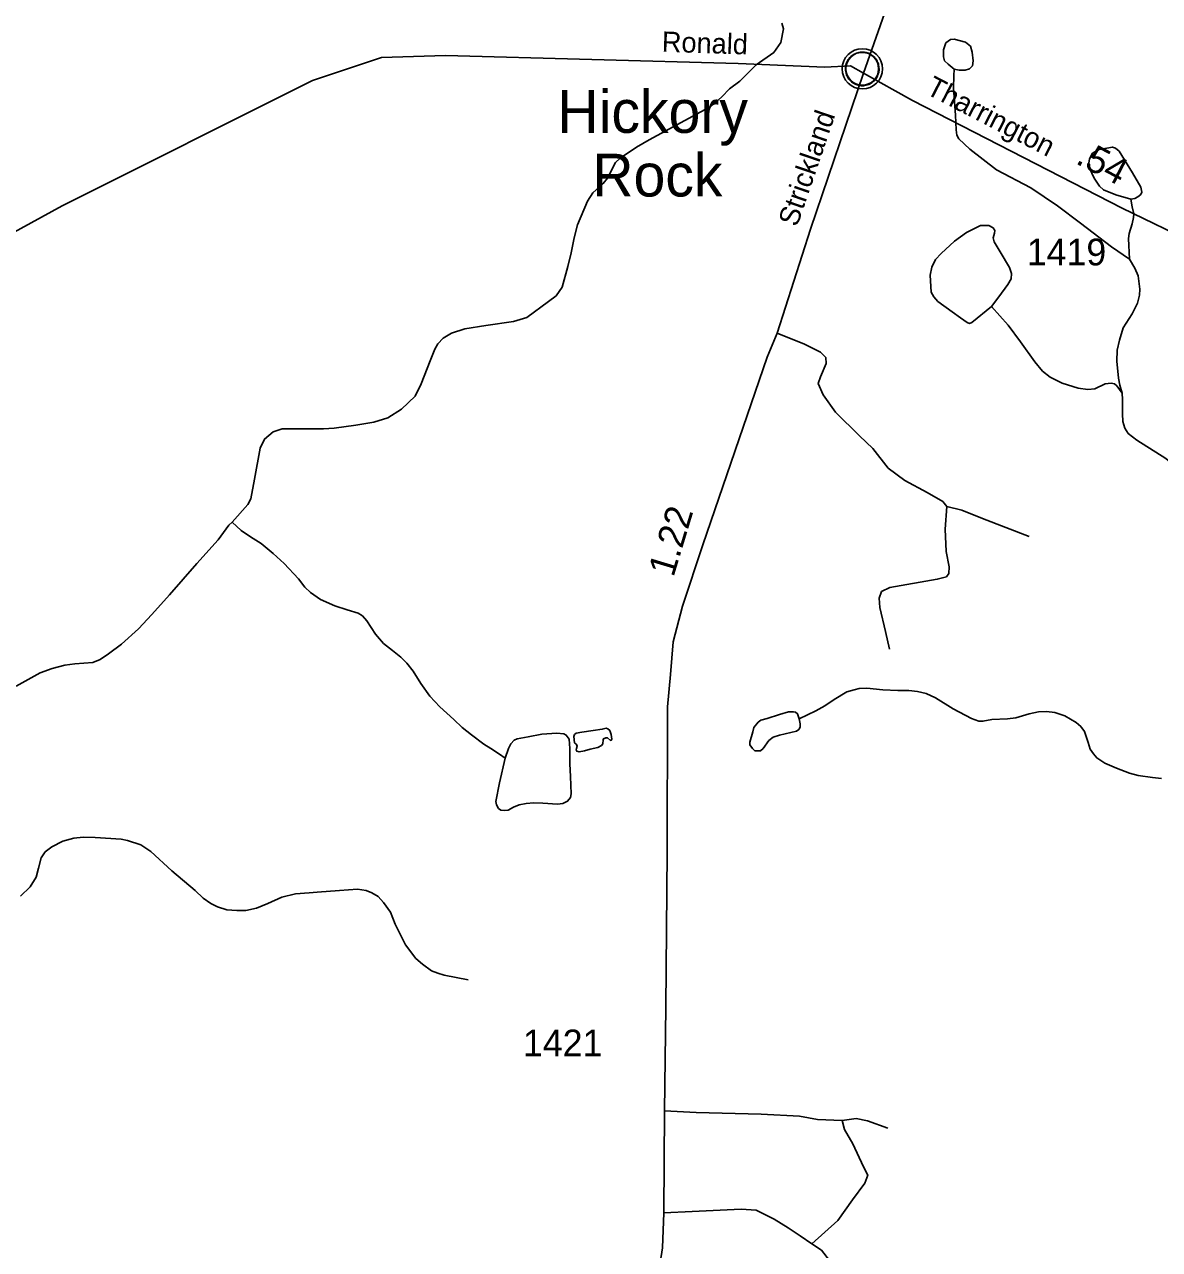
# Model space of a CAD drawing. Extents: x 2126262 to 2293712, y 749403 to 919119.
# Drawn here: x 2229493 to 2234805, y 859625 to 865355 of the extents above; entities that cross this region are included whole.
import ezdxf

# ---------------------------------------------------------------- set-up
doc = ezdxf.new("R2010")
doc.units = 0
for name, color, linetype in [('Exist Civil Demographics Community CELL', 7, 'Continuous'), ('Exist Civil Demographics Community Label', 7, 'Continuous'), ('Exist Hydrographic Creek Single Shore', 7, 'Continuous'), ('Exist Hydrographic Misc Water Feature', 7, 'Continuous'), ('Exist Hydrographic Pond Under 1500 Sq Ft', 7, 'Continuous'), ('Exist Road Non-System Type 51', 7, 'Continuous'), ('Exist Road Secondary Mileage Hundredths English Label', 7, 'Continuous'), ('Exist Road Secondary Type 51 Attributed', 7, 'Continuous'), ('Exist Road Secondary Type 51 Label', 7, 'Continuous'), ('Exist Road Secondary Type 51 Number Label', 7, 'Continuous')]:
    doc.layers.add(name, color=color, linetype=linetype)

msp = doc.modelspace()

# ---------------------------------------------------------------- linework, layer by layer
at = {"layer": 'Exist Civil Demographics Community CELL'}
msp.add_lwpolyline([(2233336.3, 865160.5), (2233337.3, 865166.1), (2233339.1, 865172.7), (2233342, 865179.9), (2233344.9, 865185.6), (2233348.3, 865191.4), (2233352, 865196.5), (2233356, 865200.9), (2233360.6, 865205.5), (2233366.1, 865210.1), (2233371.5, 865213.7), (2233376.4, 865216.6), (2233381.5, 865219), (2233386.9, 865221.3), (2233392.6, 865223.2), (2233396.9, 865224.3), (2233401.8, 865225), (2233405.9, 865225.8), (2233412.2, 865226), (2233416.7, 865225.9), (2233422.3, 865225.7), (2233427.2, 865224.9), (2233432.2, 865223.9), (2233437.2, 865222.5), (2233442.3, 865220.6), (2233449, 865217.7), (2233455.2, 865214.2), (2233460.3, 865210.6), (2233465.5, 865206.6), (2233468.8, 865203.5), (2233472.9, 865199.1), (2233476.8, 865194.4), (2233479.8, 865189.8), (2233483, 865184.8), (2233485.4, 865179.6), (2233487.5, 865174.6), (2233489, 865169.6), (2233490.3, 865165), (2233491.4, 865159), (2233492, 865154.3), (2233492.3, 865148.3), (2233492.1, 865142.5), (2233491.5, 865136.8), (2233490.6, 865131.3), (2233488.9, 865125.2), (2233487.1, 865119.3), (2233484.8, 865114.3), (2233481.6, 865108.3), (2233478.3, 865102.9), (2233474.9, 865098.2), (2233470.7, 865093.5), (2233465.4, 865088.5), (2233460.4, 865084.4), (2233455.3, 865081), (2233451, 865078.5), (2233444.2, 865075.2), (2233437.1, 865072.5), (2233431.1, 865071.1), (2233424.5, 865069.7), (2233420.1, 865069.3), (2233415.6, 865069), (2233410, 865069), (2233405.7, 865069.4), (2233400.1, 865070.2), (2233394.2, 865071.5), (2233389.6, 865072.8), (2233384.4, 865074.7), (2233379.8, 865076.6), (2233375.9, 865078.9), (2233369.1, 865083), (2233363.5, 865087.2), (2233358.6, 865091.7), (2233354.1, 865096.6), (2233351, 865100.5), (2233348, 865104.7), (2233343.9, 865111.8), (2233342.2, 865115.4), (2233340.4, 865119.4), (2233337.9, 865127.6), (2233336.3, 865134.6), (2233335.6, 865139.8), (2233335.3, 865146.1), (2233335.3, 865150.8), (2233335.8, 865157.3)], close=True, dxfattribs=at)
msp.add_lwpolyline([(2233336.3, 865160.5), (2233337.3, 865166.1), (2233339.1, 865172.7), (2233342, 865179.9), (2233344.9, 865185.6), (2233348.3, 865191.4), (2233352, 865196.5), (2233356, 865200.9), (2233360.6, 865205.5), (2233366.1, 865210.1), (2233371.5, 865213.7), (2233376.4, 865216.6), (2233381.5, 865219), (2233386.9, 865221.3), (2233392.6, 865223.2), (2233396.9, 865224.3), (2233401.8, 865225), (2233405.9, 865225.8), (2233412.2, 865226), (2233416.7, 865225.9), (2233422.3, 865225.7), (2233427.2, 865224.9), (2233432.2, 865223.9), (2233437.2, 865222.5), (2233442.3, 865220.6), (2233449, 865217.7), (2233455.2, 865214.2), (2233460.3, 865210.6), (2233465.5, 865206.6), (2233468.8, 865203.5), (2233472.9, 865199.1), (2233476.8, 865194.4), (2233479.8, 865189.8), (2233483, 865184.8), (2233485.4, 865179.6), (2233487.5, 865174.6), (2233489, 865169.6), (2233490.3, 865165), (2233491.4, 865159), (2233492, 865154.3), (2233492.3, 865148.3), (2233492.1, 865142.5), (2233491.5, 865136.8), (2233490.6, 865131.3), (2233488.9, 865125.2), (2233487.1, 865119.3), (2233484.8, 865114.3), (2233481.6, 865108.3), (2233478.3, 865102.9), (2233474.9, 865098.2), (2233470.7, 865093.5), (2233465.4, 865088.5), (2233460.4, 865084.4), (2233455.3, 865081), (2233451, 865078.5), (2233444.2, 865075.2), (2233437.1, 865072.5), (2233431.1, 865071.1), (2233424.5, 865069.7), (2233420.1, 865069.3), (2233415.6, 865069), (2233410, 865069), (2233405.7, 865069.4), (2233400.1, 865070.2), (2233394.2, 865071.5), (2233389.6, 865072.8), (2233384.4, 865074.7), (2233379.8, 865076.6), (2233375.9, 865078.9), (2233369.1, 865083), (2233363.5, 865087.2), (2233358.6, 865091.7), (2233354.1, 865096.6), (2233351, 865100.5), (2233348, 865104.7), (2233343.9, 865111.8), (2233342.2, 865115.4), (2233340.4, 865119.4), (2233337.9, 865127.6), (2233336.3, 865134.6), (2233335.6, 865139.8), (2233335.3, 865146.1), (2233335.3, 865150.8), (2233335.8, 865157.3)], close=True, dxfattribs=at)
for centre, radius in [((2233413.9, 865148.1), 94.3), ((2233413.9, 865148.1), 94.3), ((2233413.7, 865148.4), 76.7), ((2233413.7, 865148.4), 76.7)]:
    msp.add_circle(centre, radius, dxfattribs=at)
at = {"layer": 'Exist Hydrographic Creek Single Shore'}
msp.add_lwpolyline([(2229454.8, 862260.1), (2229566, 862322.6), (2229622.5, 862343.3), (2229682.2, 862358.5), (2229728.8, 862365), (2229812.4, 862371.5), (2229847.2, 862385.6), (2229886.2, 862411.7), (2229947, 862457.3), (2230027.4, 862527.9), (2230089.8, 862595.7), (2230172.3, 862688), (2230300.4, 862834.7), (2230400.2, 862945.4), (2230450.2, 863012.8), (2230465.4, 863028)], dxfattribs=at)
at = {"layer": 'Exist Hydrographic Misc Water Feature'}
for points in [[(2233038, 865361.7), (2233044.5, 865335.4), (2233032.5, 865272), (2232999.7, 865225), (2232917.8, 865167.1), (2232840.6, 865091.1), (2232792.5, 865053.9), (2232756.5, 865016.7), (2232725.4, 864989.7), (2232696.4, 864967.5), (2232417, 864815.2), (2232356.9, 864781.1), (2232281.5, 864730.8), (2232259.6, 864710), (2232221.4, 864636.8), (2232201.7, 864611.6), (2232153.6, 864567.9), (2232127.4, 864528.5), (2232081.5, 864418.1), (2232065.1, 864358.2), (2232051.2, 864286.9), (2232036, 864222.8), (2232010, 864127.2), (2231980.7, 864087), (2231945.9, 864059.8), (2231843.9, 863984.9), (2231782, 863966.4), (2231652.8, 863946.9), (2231554.1, 863931.7), (2231491.1, 863912.1), (2231453.1, 863888.2), (2231428.1, 863861.1), (2231412.9, 863836.3), (2231391.7, 863782.4), (2231349.3, 863674.9), (2231321.1, 863617.3), (2231257.1, 863555.4), (2231193, 863516.3), (2231127.9, 863495.7), (2231044.3, 863481.6), (2230942.3, 863467.5), (2230891.8, 863464.8), (2230836.5, 863464.8), (2230812.5, 863464.7), (2230698.5, 863463.8), (2230656.2, 863449.6), (2230617.1, 863416), (2230596.5, 863373.8), (2230569.4, 863228.3), (2230552, 863136), (2230539, 863109.9), (2230465.4, 863028)], [(2234664.8, 864257.6), (2234580.3, 864316), (2234435, 864426.4), (2234327.9, 864507.3), (2234201.8, 864591.1), (2234042.3, 864676.4), (2233917.7, 864772.2), (2233865.3, 864820.3), (2233856.5, 864837.8), (2233853.2, 864862.9), (2233850, 864930.7), (2233843.4, 865014.9), (2233841.2, 865059.4), (2233842.3, 865115.1), (2233843.4, 865146.9)], [(2234664.8, 864257.6), (2234660.1, 864354.1), (2234662.3, 864378.1), (2234676.5, 864422.9), (2234683.1, 864452.5), (2234685.2, 864469.9), (2234676.5, 864502.8), (2234669.9, 864538.8)], [(2234629.7, 863630.8), (2234619.2, 863668.1), (2234613.1, 863701), (2234604.6, 863780), (2234607.1, 863832.3), (2234616.8, 863878.5), (2234635, 863936.9), (2234677.5, 864001.3), (2234701.8, 864052.4), (2234711.6, 864088.8), (2234712.8, 864118), (2234705.5, 864179.3), (2234689.7, 864215.8), (2234664.8, 864257.6)], [(2234629.7, 863630.8), (2234604.6, 863665), (2234593.7, 863674.7), (2234577.9, 863677.1), (2234549.9, 863674.7), (2234501.3, 863651.6), (2234469.7, 863648), (2234424.8, 863654), (2234349.4, 863677.1), (2234293.5, 863705.1), (2234257.1, 863734.3), (2234220.6, 863776.8), (2234153.8, 863871.7), (2234096.1, 863949.5), (2234018.3, 864037)], [(2235005.9, 863063.2), (2235003.9, 863107.3), (2234996.6, 863131.6), (2234977.2, 863175.4), (2234938.3, 863238.6), (2234835, 863324.9), (2234698.9, 863411.2), (2234657.6, 863442.4), (2234641.8, 863467.9), (2234633.3, 863498.3), (2234632.1, 863533.6), (2234632.1, 863601.6), (2234629.7, 863630.8)], [(2230465.4, 863028), (2230507.7, 862987.8), (2230551.1, 862958.5), (2230600, 862927.2), (2230656.4, 862881.6), (2230708.5, 862834.9), (2230775.8, 862762.1), (2230805.2, 862723), (2230831.2, 862699.1), (2230879, 862666.5), (2230945.2, 862636.1), (2231002.7, 862617.6), (2231054.3, 862601.9), (2231074.9, 862589.9), (2231095.5, 862566), (2231135.7, 862503), (2231173.7, 862460.7), (2231216, 862427), (2231254, 862396.1), (2231282.2, 862367.8), (2231312.6, 862329.8), (2231347.4, 862273.3), (2231390.8, 862213.6), (2231437.5, 862163.6), (2231502.6, 862103.9), (2231541.7, 862067), (2231584.7, 862033.3), (2231642.2, 861988.7), (2231674.8, 861968.1), (2231716, 861942), (2231742.1, 861923.6)], [(2234814.5, 861827.8), (2234772, 861832.7), (2234705.1, 861842.4), (2234663.8, 861853.3), (2234603.7, 861876.4), (2234549, 861899.5), (2234511.3, 861925.1), (2234495.5, 861944.5), (2234479.7, 861966.4), (2234471.2, 861996.8), (2234453, 862047.9), (2234436, 862072.2), (2234414.1, 862090.4), (2234361.1, 862121.4), (2234314.9, 862137.2), (2234276, 862142.1), (2234238.4, 862139.7), (2234194.6, 862131.1), (2234132.7, 862111.7), (2234092.6, 862106.8), (2234019.6, 862104.4), (2233978.3, 862095.9), (2233958.9, 862097.1), (2233924.9, 862109.3), (2233839.8, 862154.2), (2233756, 862206.5), (2233713.4, 862226), (2233672.1, 862235.7), (2233632, 862240.6), (2233580.5, 862240.6), (2233510, 862243), (2233434.7, 862250.3), (2233399.4, 862249.1), (2233376.3, 862243), (2233341.1, 862233.3), (2233281.6, 862198), (2233239, 862168.8), (2233196.5, 862145.7), (2233118.7, 862106.8)], [(2229474.6, 861277.9), (2229519.1, 861322.4), (2229547.3, 861367.5), (2229558.2, 861408.7), (2229571.2, 861457.6), (2229589.7, 861484.8), (2229621.2, 861508.7), (2229672.2, 861535.8), (2229724.3, 861548.9), (2229767.7, 861554.3), (2229824.1, 861553.2), (2229945.1, 861544.5), (2229975.5, 861539.1), (2230037.3, 861518.4), (2230085.1, 861486.9), (2230182.8, 861396.8), (2230291.4, 861304.5), (2230328.9, 861269.1), (2230364.7, 861243), (2230396.2, 861227.8), (2230440.7, 861214.7), (2230487.4, 861210.4), (2230528.7, 861210.4), (2230578.6, 861222.4), (2230631.8, 861243), (2230698, 861273.4), (2230761, 861288.6), (2230825, 861293), (2230863.4, 861297.3), (2230967.7, 861304.9), (2231052.3, 861310.3), (2231091.4, 861303.8), (2231118.5, 861294), (2231147.9, 861276.7), (2231173.9, 861248.4), (2231205.4, 861202.8), (2231227.1, 861146.3), (2231276, 861050.7), (2231324.8, 860987.1), (2231355.2, 860959.9), (2231398.6, 860929.5), (2231426.8, 860917.6), (2231457.2, 860908.9), (2231569, 860887.2)]]:
    msp.add_lwpolyline(points, dxfattribs=at)
for points in [[(2233843.4, 865146.9), (2233815, 865169.8), (2233798.6, 865186.2), (2233793.1, 865204.8), (2233793.1, 865237.6), (2233804.1, 865269.3), (2233827, 865285.7), (2233843.4, 865286.8), (2233897, 865272.6), (2233919.9, 865254), (2233928.6, 865225.6), (2233933, 865186.2), (2233929.7, 865162.2), (2233915.5, 865147.9), (2233895.9, 865142.5), (2233867.4, 865141.4)], [(2234669.9, 864538.8), (2234601.1, 864558.3), (2234542.1, 864582.3), (2234524.6, 864598.7), (2234498.4, 864635.9), (2234476.5, 864682.9), (2234474.4, 864707), (2234476.5, 864727.8), (2234490.7, 864752.9), (2234522.4, 864771.5), (2234584.7, 864782.4), (2234598.9, 864777), (2234615.3, 864762.8), (2234678.7, 864662.2), (2234716.9, 864594.4), (2234721.3, 864571.4), (2234718, 864560.5), (2234703.8, 864549.5), (2234689.6, 864540.8)], [(2233118.7, 862106.8), (2233110.2, 862131.1), (2233101.7, 862138.4), (2233090.8, 862140.9), (2233068.9, 862139.7), (2233026.4, 862127.5), (2232969.3, 862109.3), (2232938.9, 862102), (2232926.7, 862092.2), (2232906.1, 862066.7), (2232901.2, 862046), (2232887.8, 861998.6), (2232887.8, 861985.2), (2232900, 861968.2), (2232910.9, 861958.5), (2232925.5, 861957.3), (2232937.7, 861958.5), (2232949.8, 861968.2), (2232976.5, 862005.9), (2232996, 862021.7), (2233026.4, 862031.4), (2233105.4, 862049.7), (2233116.3, 862057), (2233122.4, 862069.1), (2233122.4, 862084.9)], [(2232067.5, 861994.7), (2232063.4, 862025.3), (2232066.5, 862034), (2232075.1, 862040.1), (2232101.2, 862044.7), (2232154.7, 862052.3), (2232197.1, 862059), (2232215.9, 862063.6), (2232222.6, 862061), (2232231.7, 862052.8), (2232237.9, 862035), (2232241.4, 862012.5), (2232238.9, 862007.9), (2232234.8, 862006.4), (2232221, 862018.1), (2232213.4, 862018.7), (2232202.7, 862014.1), (2232200.6, 862009.5), (2232199.1, 861990.6), (2232194, 861982.9), (2232176.7, 861973.2), (2232140.9, 861965.6), (2232113.4, 861957.4), (2232088.4, 861953.3), (2232078.2, 861955.9), (2232074.6, 861962.5), (2232076.2, 861969.1), (2232079.7, 861979.4), (2232078.2, 861983.9), (2232074.1, 861988.5)]]:
    msp.add_lwpolyline(points, close=True, dxfattribs=at)
at = {"layer": 'Exist Hydrographic Pond Under 1500 Sq Ft'}
for points in [[(2234018.3, 864037), (2233926, 863962.1), (2233915, 863957.3), (2233904.1, 863960.9), (2233873.7, 863982.8), (2233834.8, 864010.8), (2233768, 864059.4), (2233748.5, 864081.3), (2233736.4, 864103.2), (2233731.5, 864183.4), (2233738.8, 864221.1), (2233757, 864256.4), (2233782.6, 864284.4), (2233845.8, 864341.5), (2233901.7, 864382.8), (2233967.3, 864414.5), (2234006.2, 864414.5), (2234025.6, 864404.7), (2234034.1, 864392.6), (2234032.9, 864379.2), (2234026.8, 864357.3), (2234030.5, 864339.1), (2234058.4, 864291.6), (2234103.4, 864218.7), (2234111.9, 864190.7), (2234110.7, 864166.4), (2234094.9, 864139.7), (2234052.3, 864081.3)], [(2231742.1, 861923.6), (2231715.7, 861808.9), (2231699.4, 861720.9), (2231701.6, 861705.7), (2231711.4, 861688.3), (2231722.2, 861680.7), (2231737.4, 861678.5), (2231757, 861680.7), (2231781.9, 861693.7), (2231808, 861704.6), (2231841.6, 861711.1), (2231877.4, 861714.4), (2231918.7, 861713.3), (2231988.2, 861709), (2232012.1, 861711.1), (2232034.9, 861722), (2232047.9, 861739.4), (2232052.2, 861756.7), (2232047.9, 861837.1), (2232045.7, 861896.9), (2232045.7, 861968.5), (2232041.4, 862013.1), (2232028.3, 862031.5), (2232017.5, 862038.1), (2231984.9, 862040.2), (2231914.4, 862035.9), (2231850.3, 862023.9), (2231799.3, 862014.2), (2231784.1, 862007.6), (2231768.9, 861990.3), (2231758, 861968.5)]]:
    msp.add_lwpolyline(points, close=True, dxfattribs=at)
at = {"layer": 'Exist Road Non-System Type 51'}
for points in [[(2233014.9, 863911.8), (2233142.9, 863860.9), (2233217.5, 863822.5), (2233244, 863797.4), (2233245.4, 863769.5), (2233218.9, 863708), (2233207.8, 863675.9), (2233231.5, 863622.9), (2233288.6, 863542.6), (2233400.2, 863430.9), (2233463, 863372.2), (2233535.2, 863280.7), (2233613.3, 863222.1), (2233717.9, 863166.2), (2233790.5, 863124.3), (2233810, 863100.6)], [(2233810, 863100.6), (2233800.9, 862995.2), (2233806.5, 862890.5), (2233820.5, 862817.9), (2233819.1, 862787.2), (2233807.9, 862771.8), (2233764.7, 862760.6), (2233542.1, 862722.3), (2233503.1, 862702.8), (2233493.3, 862672.1), (2233496.1, 862628.8), (2233522.6, 862515.7), (2233540.4, 862433.7)], [(2233810, 863100.6), (2233879.1, 863083.2), (2233976.7, 863044.1), (2234194.3, 862960.3)], [(2232487.8, 860274.1), (2232635.8, 860266.6), (2232939.9, 860258.2), (2233120.6, 860248.7), (2233204.3, 860233.3), (2233320.1, 860229.2)], [(2233320.1, 860229.2), (2233331.3, 860185.9), (2233368.9, 860118.9), (2233419.9, 860012.1), (2233439.4, 859973), (2233425.4, 859935.3), (2233368.2, 859857.1), (2233299.9, 859760.7), (2233177.8, 859652.5)], [(2233320.1, 860229.2), (2233385.7, 860237.5), (2233438.7, 860227.8), (2233533.5, 860192.9)], [(2233177.8, 859652.5), (2233123.4, 859688.8), (2233067.6, 859726.5), (2233002.1, 859767), (2232917, 859808.9), (2232847.2, 859814.5), (2232617.9, 859803.4), (2232485.7, 859797.3)], [(2233177.8, 859652.5), (2233222.6, 859622.6), (2233260.3, 859573.7)]]:
    msp.add_lwpolyline(points, dxfattribs=at)
at = {"layer": 'Exist Road Secondary Type 51 Attributed'}
for points in [[(2233419.5, 865128.4), (2233517.1, 865407.1), (2233668.8, 865849.7), (2233767.9, 866162.4), (2233798.8, 866251.9), (2233863.6, 866479.6), (2234005.7, 866926.8), (2234083.6, 867181.6), (2234125.4, 867331), (2234151.2, 867468.4)], [(2225252.3, 862384.7), (2226101.8, 862511.9), (2227406, 862692), (2227566.6, 862730.4), (2227714.5, 862794.6), (2227848.4, 862883.9), (2228043.7, 863040.3), (2228265.9, 863270.9), (2228614.7, 863597.6), (2229428.3, 864375.1), (2229669.6, 864507.7), (2230840.3, 865092.9), (2231163.9, 865201.8), (2231464, 865209.7), (2232832.7, 865173.5), (2233237.9, 865156), (2233359.3, 865161.6), (2233419.5, 865128.4)], [(2232240.3, 858878.1), (2232303.1, 859052.6), (2232400.8, 859309.5), (2232451.7, 859462.4), (2232478.2, 859632.7), (2232485.7, 859797.3), (2232487.8, 860274.1), (2232494.8, 860756.5), (2232500.3, 861484.1), (2232503, 862163.6), (2232517, 862314.4), (2232528.1, 862467.9), (2232572.6, 862633.9), (2232667.4, 862921.5), (2232968.5, 863799.7), (2233014.9, 863911.8), (2233171, 864398.3), (2233419.5, 865128.4)], [(2233419.5, 865128.4), (2233648.5, 865000.4), (2234629.8, 864497), (2234977.9, 864327.4), (2235124.3, 864285.5), (2235255.5, 864260.4), (2235397.8, 864250.6), (2235658.6, 864261.8), (2235809.3, 864282.7), (2236041.8, 864298.8)]]:
    msp.add_lwpolyline(points, dxfattribs=at)

# ---------------------------------------------------------------- texts
at = {"layer": 'Exist Civil Demographics Community Label'}
for s, p in [('Hickory', (2231987.1, 864848.5)), ('Rock', (2232150.2, 864550.9))]:
    msp.add_text(s, height=200, dxfattribs=at).set_placement(p)
at = {"layer": 'Exist Road Secondary Mileage Hundredths English Label'}
for s, rotation, p in [('.54', 332.51257, (2234407.3, 864707.8)), ('1.22', 73.2231, (2232530, 862766.7))]:
    msp.add_text(s, height=125, rotation=rotation, dxfattribs=at).set_placement(p)
at = {"layer": 'Exist Road Secondary Type 51 Label'}
for s, rotation, p in [('Ronald', 358.10024, (2232474.6, 865228.3)), ('Tharrington', 332.60302, (2233706.1, 865033.8)), ('Strickland', 71.16279, (2233108.5, 864405.1))]:
    msp.add_text(s, height=95, rotation=rotation, dxfattribs=at).set_placement(p)
at = {"layer": 'Exist Road Secondary Type 51 Number Label'}
for s, p in [('1419', (2234183.6, 864228.7)), ('1421', (2231825.9, 860529))]:
    msp.add_text(s, height=125, dxfattribs=at).set_placement(p)

doc.saveas('drawing.dxf')
